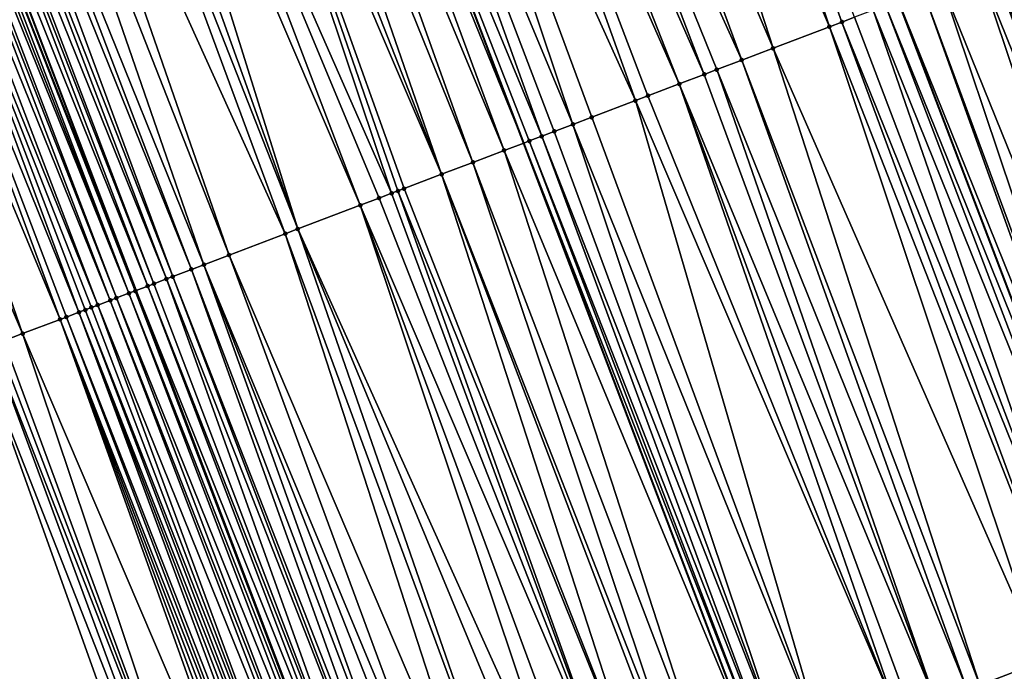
# Model space of a CAD drawing. Header units: feet. Extents: x 2004186 to 2014793, y 836912 to 864902.
# Tile 396 of 974: x 2010346 to 2010375, y 847959 to 847978. Entities that reach past the tile are written whole.
import ezdxf

# ---------------------------------------------------------------- set-up
doc = ezdxf.new("R2010")
doc.units = ezdxf.units.FT
doc.header["$LTSCALE"] = 100
doc.header["$MEASUREMENT"] = 0
for name, color, linetype, lineweight in [('EP_Travel Lane', 5, 'Continuous', 40), ('GPL_Skip Line', 2, 'Continuous', 40), ('Road Shots', 4, 'Continuous', 200), ('Road X-Section', 30, 'Continuous', 13)]:
    doc.layers.add(name, color=color, linetype=linetype, lineweight=lineweight)
doc.layers.add('I-77 SB_MM21-27-Surface-Border', color=7, linetype='Continuous')
doc.layers.add('I-77 SB_MM21-27-Surface-TIN', color=7, linetype='Continuous')

msp = doc.modelspace()

# ---------------------------------------------------------------- linework, layer by layer
at = {"layer": 'EP_Travel Lane'}
msp.add_polyline3d([(2010411.27561073, 847801.6155537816, 431.5946390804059), (2010404.664397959, 847820.4911271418, 431.5215384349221), (2010398.053152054, 847839.3667951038, 431.4753545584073), (2010391.291403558, 847857.8650233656, 431.416789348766), (2010384.405827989, 847876.6421531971, 431.3169357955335), (2010377.520197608, 847895.4194325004, 431.2697150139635), (2010370.634593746, 847914.1966394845, 431.1969690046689), (2010363.638101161, 847932.5998166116, 431.1206597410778), (2010356.528513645, 847951.2935980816, 431.1153276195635), (2010349.418995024, 847969.9871984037, 431.0514817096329), (2010342.428434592, 847988.3403477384, 430.9910314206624), (2010335.069173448, 848006.9369856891, 430.9005451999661), (2010327.709890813, 848025.5336779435, 430.8292895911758), (2010320.350612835, 848044.1303584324, 430.7538676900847), (2010313.096629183, 848062.3908315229, 430.6781007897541), (2010305.390469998, 848080.8465041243, 430.5989821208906), (2010297.684316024, 848099.3021642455, 430.5160583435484)], dxfattribs=at)
at = {"layer": 'GPL_Skip Line'}
for points in [[(2010434.280437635, 847809.7120895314, 432.5516954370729), (2010427.643483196, 847828.578588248, 432.473760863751), (2010421.006517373, 847847.4451193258, 432.4050365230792), (2010414.14719293, 847866.2318792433, 432.3409341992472), (2010407.274133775, 847885.0137273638, 432.2839206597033), (2010400.401084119, 847903.7955495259, 432.217755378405), (2010393.528014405, 847922.5774265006, 432.1709143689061), (2010386.419386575, 847941.2712910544, 432.0935986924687), (2010379.307074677, 847959.963861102, 432.038991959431), (2010372.194778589, 847978.6563895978, 431.9709799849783), (2010365.075426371, 847997.3461843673, 431.9060925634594), (2010357.687270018, 848015.9313647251, 431.8245463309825), (2010350.299104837, 848034.5165672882, 431.7508686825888), (2010342.91090772, 848053.1018501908, 431.7056591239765), (2010335.502520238, 848071.6789086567, 431.6532753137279), (2010327.846436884, 848090.1553678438, 431.5836618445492), (2010320.190376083, 848108.6317726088, 431.4974952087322)], [(2010422.965392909, 847805.7298375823, 432.0990983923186), (2010416.32843218, 847824.5963541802, 432.0262505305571), (2010409.691460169, 847843.4629028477, 431.9625323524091), (2010402.875732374, 847862.105767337, 431.9007132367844), (2010395.992691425, 847880.8838705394, 431.8150787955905), (2010389.109602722, 847899.6621040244, 431.7753469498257), (2010382.226526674, 847918.4403029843, 431.7234295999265), (2010375.19105259, 847936.9974819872, 431.6554652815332), (2010368.098361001, 847955.6975032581, 431.596892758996), (2010361.005655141, 847974.3975621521, 431.5504159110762), (2010353.967335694, 847992.9289843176, 431.4755962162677), (2010346.605653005, 848011.5247025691, 431.3982657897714), (2010339.243966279, 848030.1204310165, 431.3245462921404), (2010331.882245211, 848048.7162462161, 431.2815498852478), (2010324.561540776, 848067.1436544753, 431.2263298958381), (2010316.89390634, 848085.6152723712, 431.1424802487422), (2010309.226277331, 848104.0868771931, 431.0546505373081)]]:
    msp.add_polyline3d(points, dxfattribs=at)
at = {"layer": 'I-77 SB_MM21-27-Surface-Border', "color": 3, "linetype": 'ByBlock', "lineweight": -2}
msp.add_polyline3d([(2010407.113855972, 847800.1508731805, 431.433307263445), (2010401.986137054, 847819.5486046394, 431.4328845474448), (2010394.028547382, 847837.9504286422, 431.3309332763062), (2010387.102347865, 847856.3315577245, 431.2563549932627), (2010380.604963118, 847875.2507694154, 431.1648142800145), (2010372.980670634, 847893.7575748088, 431.0657531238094), (2010365.732000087, 847912.4018871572, 430.9826047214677), (2010358.568744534, 847930.6702650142, 430.9181466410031), (2010351.456411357, 847949.3628909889, 430.8815903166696), (2010344.717938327, 847968.1977442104, 430.8386513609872), (2010337.570430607, 847986.4083957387, 430.760817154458), (2010331.111513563, 848005.3630545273, 430.7032324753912), (2010323.165819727, 848023.7265324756, 430.6018029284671), (2010316.892724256, 848042.7551530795, 430.5724557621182), (2010309.267378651, 848060.8033689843, 430.4866649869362), (2010301.796048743, 848079.3564190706, 430.4260753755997), (2010293.216183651, 848097.4499587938, 430.3221133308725)], dxfattribs=at)
at = {"layer": 'I-77 SB_MM21-27-Surface-TIN', "color": 128, "linetype": 'ByBlock', "lineweight": -2}
for points in [[(2010363.774499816, 847996.8288932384, 431.8649327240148), (2010362.287746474, 847996.2376534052, 431.8001857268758), (2010370.138671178, 847977.8738154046, 431.9009364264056)], [(2010363.774499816, 847996.8288932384, 431.8649327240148), (2010370.512501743, 847978.0161204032, 431.9197308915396), (2010370.886337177, 847978.1584126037, 431.9343964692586)], [(2010363.774499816, 847996.8288932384, 431.8649327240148), (2010370.138671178, 847977.8738154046, 431.9009364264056), (2010370.512501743, 847978.0161204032, 431.9197308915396)], [(2010362.287746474, 847996.2376534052, 431.8001857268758), (2010360.61514675, 847995.5725141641, 431.7293195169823), (2010368.456423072, 847977.2334706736, 431.8253182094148)], [(2010362.287746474, 847996.2376534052, 431.8001857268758), (2010368.456423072, 847977.2334706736, 431.8253182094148), (2010370.138671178, 847977.8738154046, 431.9009364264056)], [(2010360.61514675, 847995.5725141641, 431.7293195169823), (2010359.314226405, 847995.0552074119, 431.6826236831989), (2010367.521836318, 847976.8777353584, 431.7871012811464)], [(2010360.61514675, 847995.5725141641, 431.7293195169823), (2010367.521836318, 847976.8777353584, 431.7871012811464), (2010368.456423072, 847977.2334706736, 431.8253182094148)], [(2010359.314226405, 847995.0552074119, 431.6826236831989), (2010358.385005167, 847994.6856835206, 431.642512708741), (2010366.400323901, 847976.4508748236, 431.7482879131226)], [(2010359.314226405, 847995.0552074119, 431.6826236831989), (2010366.77416079, 847976.5931632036, 431.7617209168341), (2010367.521836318, 847976.8777353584, 431.7871012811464)], [(2010359.314226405, 847995.0552074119, 431.6826236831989), (2010366.400323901, 847976.4508748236, 431.7482879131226), (2010366.77416079, 847976.5931632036, 431.7617209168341)], [(2010358.385005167, 847994.6856835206, 431.642512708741), (2010357.641621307, 847994.3900816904, 431.6165480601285), (2010365.652657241, 847976.1662793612, 431.7153881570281)], [(2010358.385005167, 847994.6856835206, 431.642512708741), (2010365.652657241, 847976.1662793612, 431.7153881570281), (2010366.400323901, 847976.4508748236, 431.7482879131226)], [(2010357.641621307, 847994.3900816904, 431.6165480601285), (2010356.154860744, 847993.7988600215, 431.5582375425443), (2010364.344228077, 847975.6682701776, 431.6684197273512)], [(2010357.641621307, 847994.3900816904, 431.6165480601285), (2010364.718065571, 847975.8105569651, 431.6813390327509), (2010365.652657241, 847976.1662793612, 431.7153881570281)], [(2010357.641621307, 847994.3900816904, 431.6165480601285), (2010364.344228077, 847975.6682701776, 431.6684197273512), (2010364.718065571, 847975.8105569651, 431.6813390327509)], [(2010356.154860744, 847993.7988600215, 431.5582375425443), (2010354.85393747, 847993.2815606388, 431.5141530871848), (2010362.475039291, 847974.9568396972, 431.6049388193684)], [(2010356.154860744, 847993.7988600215, 431.5582375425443), (2010363.035798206, 847975.1702628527, 431.6220511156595), (2010364.344228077, 847975.6682701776, 431.6684197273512)], [(2010356.154860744, 847993.7988600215, 431.5582375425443), (2010362.475039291, 847974.9568396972, 431.6049388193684), (2010363.035798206, 847975.1702628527, 431.6220511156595)], [(2010354.85393747, 847993.2815606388, 431.5141530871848), (2010353.967335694, 847992.9289843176, 431.4755962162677), (2010361.540436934, 847974.6011453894, 431.579951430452)], [(2010354.85393747, 847993.2815606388, 431.5141530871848), (2010361.914274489, 847974.7434320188, 431.592819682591), (2010362.475039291, 847974.9568396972, 431.6049388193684)], [(2010354.85393747, 847993.2815606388, 431.5141530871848), (2010361.540436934, 847974.6011453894, 431.579951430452), (2010361.914274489, 847974.7434320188, 431.592819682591)], [(2010353.553032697, 847992.7642147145, 431.453576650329), (2010352.809657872, 847992.4685901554, 431.4195581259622), (2010360.418947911, 847974.1742233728, 431.5213031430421)], [(2010353.924716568, 847992.9120359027, 431.4737427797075), (2010353.553032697, 847992.7642147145, 431.453576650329), (2010361.005655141, 847974.3975621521, 431.5504159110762)], [(2010353.553032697, 847992.7642147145, 431.453576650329), (2010360.418947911, 847974.1742233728, 431.5213031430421), (2010361.005655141, 847974.3975621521, 431.5504159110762)], [(2010353.924716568, 847992.9120359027, 431.4737427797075), (2010361.005655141, 847974.3975621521, 431.5504159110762), (2010353.967335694, 847992.9289843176, 431.4755962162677)], [(2010361.166609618, 847974.458831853, 431.5584025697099), (2010353.967335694, 847992.9289843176, 431.4755962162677), (2010361.005655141, 847974.3975621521, 431.5504159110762)], [(2010361.540436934, 847974.6011453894, 431.579951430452), (2010353.967335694, 847992.9289843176, 431.4755962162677), (2010361.166609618, 847974.458831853, 431.5584025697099)], [(2010352.809657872, 847992.4685901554, 431.4195581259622), (2010352.066289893, 847992.1729483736, 431.3794367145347), (2010359.48437438, 847973.818453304, 431.4718741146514)], [(2010352.809657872, 847992.4685901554, 431.4195581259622), (2010359.48437438, 847973.818453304, 431.4718741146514), (2010360.418947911, 847974.1742233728, 431.5213031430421)], [(2010352.066289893, 847992.1729483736, 431.3794367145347), (2010351.322912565, 847991.8773301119, 431.3476496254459), (2010358.549794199, 847973.4627007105, 431.4280829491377)], [(2010352.066289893, 847992.1729483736, 431.3794367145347), (2010358.549794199, 847973.4627007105, 431.4280829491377), (2010359.48437438, 847973.818453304, 431.4718741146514)], [(2010351.322912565, 847991.8773301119, 431.3476496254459), (2010350.765377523, 847991.6556215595, 431.3256320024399), (2010358.549794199, 847973.4627007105, 431.4280829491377)], [(2010350.765377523, 847991.6556215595, 431.3256320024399), (2010349.092776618, 847990.9904852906, 431.2558189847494), (2010357.054451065, 847972.8935355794, 431.3706049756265)], [(2010350.765377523, 847991.6556215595, 431.3256320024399), (2010357.428285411, 847973.0358306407, 431.3861933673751), (2010358.549794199, 847973.4627007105, 431.4280829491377)], [(2010350.765377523, 847991.6556215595, 431.3256320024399), (2010357.241369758, 847972.9646791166, 431.3771108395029), (2010357.428285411, 847973.0358306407, 431.3861933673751)], [(2010350.765377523, 847991.6556215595, 431.3256320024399), (2010357.054451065, 847972.8935355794, 431.3706049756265), (2010357.241369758, 847972.9646791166, 431.3771108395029)], [(2010349.092776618, 847990.9904852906, 431.2558189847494), (2010348.34938987, 847990.6948907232, 431.2324278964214), (2010356.119867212, 847972.5377926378, 431.3299275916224)], [(2010349.092776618, 847990.9904852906, 431.2558189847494), (2010356.680619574, 847972.7512330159, 431.3525960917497), (2010357.054451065, 847972.8935355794, 431.3706049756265)], [(2010349.092776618, 847990.9904852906, 431.2558189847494), (2010356.119867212, 847972.5377926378, 431.3299275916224), (2010356.680619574, 847972.7512330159, 431.3525960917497)], [(2010348.34938987, 847990.6948907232, 431.2324278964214), (2010347.606005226, 847990.399290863, 431.2071613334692), (2010354.250683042, 847971.8263500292, 431.2625338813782)], [(2010348.34938987, 847990.6948907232, 431.2324278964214), (2010354.250683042, 847971.8263500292, 431.2625338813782), (2010356.119867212, 847972.5377926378, 431.3299275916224)], [(2010347.606005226, 847990.399290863, 431.2071613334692), (2010347.048467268, 847990.1775896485, 431.1877438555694), (2010354.250683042, 847971.8263500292, 431.2625338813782)], [(2010347.048467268, 847990.1775896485, 431.1877438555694), (2010345.747549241, 847989.660277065, 431.1389817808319), (2010353.876846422, 847971.6840609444, 431.2488734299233)], [(2010347.048467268, 847990.1775896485, 431.1877438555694), (2010353.876846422, 847971.6840609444, 431.2488734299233), (2010354.250683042, 847971.8263500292, 431.2625338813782)], [(2010345.747549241, 847989.660277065, 431.1389817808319), (2010345.004171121, 847989.3646607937, 431.107899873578), (2010352.194590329, 847971.0437372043, 431.1800271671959)], [(2010345.747549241, 847989.660277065, 431.1389817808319), (2010352.194590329, 847971.0437372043, 431.1800271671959), (2010353.876846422, 847971.6840609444, 431.2488734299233)], [(2010345.004171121, 847989.3646607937, 431.107899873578), (2010344.074946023, 847988.9951466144, 431.0712304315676), (2010351.446921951, 847970.7591462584, 431.1485845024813)], [(2010345.004171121, 847989.3646607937, 431.107899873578), (2010351.446921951, 847970.7591462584, 431.1485845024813), (2010352.194590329, 847971.0437372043, 431.1800271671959)], [(2010344.074946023, 847988.9951466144, 431.0712304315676), (2010343.703251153, 847988.8473530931, 431.060868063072), (2010351.07308314, 847970.6168629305, 431.1367813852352)], [(2010344.074946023, 847988.9951466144, 431.0712304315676), (2010351.07308314, 847970.6168629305, 431.1367813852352), (2010351.446921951, 847970.7591462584, 431.1485845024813)], [(2010343.331563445, 847988.6995415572, 431.0441223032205), (2010342.959875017, 847988.5517318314, 431.0280179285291), (2010350.325409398, 847970.3322860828, 431.1098870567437)], [(2010343.703251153, 847988.8473530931, 431.060868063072), (2010343.331563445, 847988.6995415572, 431.0441223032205), (2010350.512324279, 847970.4034396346, 431.1196238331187)], [(2010343.331563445, 847988.6995415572, 431.0441223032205), (2010350.325409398, 847970.3322860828, 431.1098870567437), (2010350.512324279, 847970.4034396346, 431.1196238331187)], [(2010343.703251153, 847988.8473530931, 431.060868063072), (2010350.512324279, 847970.4034396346, 431.1196238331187), (2010351.07308314, 847970.6168629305, 431.1367813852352)], [(2010342.402359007, 847988.3299754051, 430.9890363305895), (2010342.216517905, 847988.2560627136, 430.9782100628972), (2010349.418995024, 847969.9871984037, 431.0514817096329)], [(2010342.402359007, 847988.3299754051, 430.9890363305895), (2010349.418995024, 847969.9871984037, 431.0514817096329), (2010342.428434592, 847988.3403477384, 430.9910314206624)], [(2010342.774033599, 847988.4778199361, 431.0174738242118), (2010342.428434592, 847988.3403477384, 430.9910314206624), (2010349.764658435, 847970.1188420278, 431.0860322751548)], [(2010349.764658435, 847970.1188420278, 431.0860322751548), (2010342.428434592, 847988.3403477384, 430.9910314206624), (2010349.418995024, 847969.9871984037, 431.0514817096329)], [(2010342.959875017, 847988.5517318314, 431.0280179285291), (2010342.774033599, 847988.4778199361, 431.0174738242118), (2010349.951571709, 847970.1899998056, 431.0971324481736)], [(2010342.774033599, 847988.4778199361, 431.0174738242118), (2010349.764658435, 847970.1188420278, 431.0860322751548), (2010349.951571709, 847970.1899998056, 431.0971324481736)], [(2010342.959875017, 847988.5517318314, 431.0280179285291), (2010349.951571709, 847970.1899998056, 431.0971324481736), (2010350.325409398, 847970.3322860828, 431.1098870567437)], [(2010341.6589773, 847988.0343681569, 430.9611518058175), (2010341.287294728, 847987.8865437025, 430.9398283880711), (2010348.643166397, 847969.6919279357, 431.0299404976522)], [(2010341.844822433, 847988.1082707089, 430.9683851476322), (2010341.6589773, 847988.0343681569, 430.9611518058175), (2010348.830087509, 847969.7630651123, 431.0343944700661)], [(2010341.6589773, 847988.0343681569, 430.9611518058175), (2010348.643166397, 847969.6919279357, 431.0299404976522), (2010348.830087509, 847969.7630651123, 431.0343944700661)], [(2010342.030672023, 847988.1821620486, 430.9716454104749), (2010341.844822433, 847988.1082707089, 430.9683851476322), (2010349.203936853, 847969.9053207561, 431.0372663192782)], [(2010341.844822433, 847988.1082707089, 430.9683851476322), (2010348.830087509, 847969.7630651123, 431.0343944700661), (2010349.203936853, 847969.9053207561, 431.0372663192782)], [(2010342.216517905, 847988.2560627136, 430.9782100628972), (2010342.030672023, 847988.1821620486, 430.9716454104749), (2010349.203936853, 847969.9053207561, 431.0372663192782)], [(2010342.216517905, 847988.2560627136, 430.9782100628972), (2010349.390849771, 847969.9764794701, 431.0486684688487), (2010349.418995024, 847969.9871984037, 431.0514817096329)], [(2010342.216517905, 847988.2560627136, 430.9782100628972), (2010349.203936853, 847969.9053207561, 431.0372663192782), (2010349.390849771, 847969.9764794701, 431.0486684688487)], [(2010340.915610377, 847987.7387237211, 430.9200898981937), (2010340.358076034, 847987.5170134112, 430.8974495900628), (2010347.708606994, 847969.3361207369, 430.9685329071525)], [(2010341.287294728, 847987.8865437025, 430.9398283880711), (2010340.915610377, 847987.7387237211, 430.9200898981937), (2010348.269351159, 847969.5495826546, 430.9981504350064)], [(2010340.915610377, 847987.7387237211, 430.9200898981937), (2010348.082440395, 847969.478418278, 430.9849214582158), (2010348.269351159, 847969.5495826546, 430.9981504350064)], [(2010340.915610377, 847987.7387237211, 430.9200898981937), (2010347.895526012, 847969.4072634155, 430.9747618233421), (2010348.082440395, 847969.478418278, 430.9849214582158)], [(2010340.915610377, 847987.7387237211, 430.9200898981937), (2010347.708606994, 847969.3361207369, 430.9685329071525), (2010347.895526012, 847969.4072634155, 430.9747618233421)], [(2010341.287294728, 847987.8865437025, 430.9398283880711), (2010348.269351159, 847969.5495826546, 430.9981504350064), (2010348.643166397, 847969.6919279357, 431.0299404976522)], [(2010340.358076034, 847987.5170134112, 430.8974495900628), (2010339.614703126, 847987.221384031, 430.8617226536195), (2010347.147839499, 847969.1227201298, 430.9586950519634)], [(2010340.358076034, 847987.5170134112, 430.8974495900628), (2010347.33476058, 847969.1938573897, 430.9631757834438), (2010347.708606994, 847969.3361207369, 430.9685329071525)], [(2010340.358076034, 847987.5170134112, 430.8974495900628), (2010347.147839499, 847969.1227201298, 430.9586950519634), (2010347.33476058, 847969.1938573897, 430.9631757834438)], [(2010339.614703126, 847987.221384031, 430.8617226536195), (2010338.313805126, 847986.7040210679, 430.7951086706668), (2010346.026344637, 847968.6958134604, 430.9049979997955)], [(2010339.614703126, 847987.221384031, 430.8617226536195), (2010346.026344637, 847968.6958134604, 430.9049979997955), (2010347.147839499, 847969.1227201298, 430.9586950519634)], [(2010338.313805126, 847986.7040210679, 430.7951086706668), (2010345.465602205, 847968.4823469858, 430.8739103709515), (2010346.026344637, 847968.6958134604, 430.9049979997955)], [(2010376.120037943, 847980.1504911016, 432.1357433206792), (2010374.998542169, 847979.7235868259, 432.0828185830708), (2010382.67159346, 847961.2444912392, 432.1710790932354)], [(2010374.624707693, 847979.5812921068, 432.0673404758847), (2010373.503203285, 847979.1544105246, 432.0217369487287), (2010380.989342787, 847960.6041532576, 432.0976434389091)], [(2010374.998542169, 847979.7235868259, 432.0828185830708), (2010374.624707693, 847979.5812921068, 432.0673404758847), (2010382.11084159, 847961.0310495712, 432.1479961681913)], [(2010374.624707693, 847979.5812921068, 432.0673404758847), (2010380.989342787, 847960.6041532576, 432.0976434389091), (2010382.11084159, 847961.0310495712, 432.1479961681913)], [(2010374.998542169, 847979.7235868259, 432.0828185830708), (2010382.11084159, 847961.0310495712, 432.1479961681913), (2010382.67159346, 847961.2444912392, 432.1710790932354)], [(2010372.942452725, 847978.9409654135, 431.997541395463), (2010372.194778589, 847978.6563895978, 431.9709799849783), (2010379.680912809, 847960.1061462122, 432.051368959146)], [(2010373.503203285, 847979.1544105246, 432.0217369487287), (2010372.942452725, 847978.9409654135, 431.997541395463), (2010379.867827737, 847960.1772996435, 432.0610662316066)], [(2010372.942452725, 847978.9409654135, 431.997541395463), (2010379.680912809, 847960.1061462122, 432.051368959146), (2010379.867827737, 847960.1772996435, 432.0610662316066)], [(2010373.503203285, 847979.1544105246, 432.0217369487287), (2010379.867827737, 847960.1772996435, 432.0610662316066), (2010380.989342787, 847960.6041532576, 432.0976434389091)], [(2010371.820941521, 847978.5141016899, 431.9576992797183), (2010379.307074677, 847959.963861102, 432.038991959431), (2010372.194778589, 847978.6563895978, 431.9709799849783)], [(2010379.680912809, 847960.1061462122, 432.051368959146), (2010372.194778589, 847978.6563895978, 431.9709799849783), (2010379.307074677, 847959.963861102, 432.038991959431)], [(2010371.447098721, 847978.371828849, 431.9492794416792), (2010370.886337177, 847978.1584126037, 431.9343964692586), (2010377.99865205, 847959.465834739, 431.9864853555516)], [(2010371.820941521, 847978.5141016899, 431.9576992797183), (2010371.447098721, 847978.371828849, 431.9492794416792), (2010378.933242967, 847959.8215591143, 432.021170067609)], [(2010371.447098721, 847978.371828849, 431.9492794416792), (2010377.99865205, 847959.465834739, 431.9864853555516), (2010378.933242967, 847959.8215591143, 432.021170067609)], [(2010371.820941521, 847978.5141016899, 431.9576992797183), (2010378.933242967, 847959.8215591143, 432.021170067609), (2010379.307074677, 847959.963861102, 432.038991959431)], [(2010370.886337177, 847978.1584126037, 431.9343964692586), (2010370.512501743, 847978.0161204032, 431.9197308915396), (2010377.99865205, 847959.465834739, 431.9864853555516)], [(2010370.138671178, 847977.8738154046, 431.9009364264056), (2010368.456423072, 847977.2334706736, 431.8253182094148), (2010376.503318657, 847958.8966440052, 431.9207520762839)], [(2010370.512501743, 847978.0161204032, 431.9197308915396), (2010370.138671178, 847977.8738154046, 431.9009364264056), (2010377.437902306, 847959.2523874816, 431.9615991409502)], [(2010370.138671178, 847977.8738154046, 431.9009364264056), (2010376.503318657, 847958.8966440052, 431.9207520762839), (2010377.437902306, 847959.2523874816, 431.9615991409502)], [(2010370.512501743, 847978.0161204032, 431.9197308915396), (2010377.437902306, 847959.2523874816, 431.9615991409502), (2010377.99865205, 847959.465834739, 431.9864853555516)], [(2010368.456423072, 847977.2334706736, 431.8253182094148), (2010367.521836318, 847976.8777353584, 431.7871012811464), (2010374.634144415, 847958.185175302, 431.8449456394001)], [(2010368.456423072, 847977.2334706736, 431.8253182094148), (2010374.634144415, 847958.185175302, 431.8449456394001), (2010376.503318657, 847958.8966440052, 431.9207520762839)], [(2010367.521836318, 847976.8777353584, 431.7871012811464), (2010366.77416079, 847976.5931632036, 431.7617209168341), (2010374.260305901, 847958.0428911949, 431.8328923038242)], [(2010367.521836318, 847976.8777353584, 431.7871012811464), (2010374.260305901, 847958.0428911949, 431.8328923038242), (2010374.634144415, 847958.185175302, 431.8449456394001)], [(2010366.77416079, 847976.5931632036, 431.7617209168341), (2010366.400323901, 847976.4508748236, 431.7482879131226), (2010373.325714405, 847957.6871683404, 431.7986981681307)], [(2010366.77416079, 847976.5931632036, 431.7617209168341), (2010373.325714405, 847957.6871683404, 431.7986981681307), (2010374.260305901, 847958.0428911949, 431.8328923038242)], [(2010366.400323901, 847976.4508748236, 431.7482879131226), (2010365.652657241, 847976.1662793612, 431.7153881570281), (2010373.325714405, 847957.6871683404, 431.7986981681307)], [(2010365.652657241, 847976.1662793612, 431.7153881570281), (2010364.718065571, 847975.8105569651, 431.6813390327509), (2010372.204211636, 847957.2602824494, 431.7517079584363)], [(2010365.652657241, 847976.1662793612, 431.7153881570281), (2010372.578048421, 847957.4025711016, 431.7652276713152), (2010373.325714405, 847957.6871683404, 431.7986981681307)], [(2010365.652657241, 847976.1662793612, 431.7153881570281), (2010372.204211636, 847957.2602824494, 431.7517079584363), (2010372.578048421, 847957.4025711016, 431.7652276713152)], [(2010364.344228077, 847975.6682701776, 431.6684197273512), (2010363.035798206, 847975.1702628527, 431.6220511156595), (2010369.961192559, 847956.4065462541, 431.669208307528)], [(2010364.718065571, 847975.8105569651, 431.6813390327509), (2010364.344228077, 847975.6682701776, 431.6684197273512), (2010372.204211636, 847957.2602824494, 431.7517079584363)], [(2010364.344228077, 847975.6682701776, 431.6684197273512), (2010369.961192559, 847956.4065462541, 431.669208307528), (2010372.204211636, 847957.2602824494, 431.7517079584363)], [(2010363.035798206, 847975.1702628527, 431.6220511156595), (2010362.475039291, 847974.9568396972, 431.6049388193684), (2010369.961192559, 847956.4065462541, 431.669208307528)], [(2010362.475039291, 847974.9568396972, 431.6049388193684), (2010361.914274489, 847974.7434320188, 431.592819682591), (2010368.839677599, 847955.9796924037, 431.6325548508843)], [(2010362.475039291, 847974.9568396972, 431.6049388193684), (2010368.839677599, 847955.9796924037, 431.6325548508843), (2010369.961192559, 847956.4065462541, 431.669208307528)], [(2010361.540436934, 847974.6011453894, 431.579951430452), (2010361.166609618, 847974.458831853, 431.5584025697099), (2010368.465850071, 847955.8373794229, 431.6111864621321)], [(2010361.914274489, 847974.7434320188, 431.592819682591), (2010361.540436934, 847974.6011453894, 431.579951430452), (2010368.839677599, 847955.9796924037, 431.6325548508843)], [(2010361.540436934, 847974.6011453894, 431.579951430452), (2010368.465850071, 847955.8373794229, 431.6111864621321), (2010368.839677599, 847955.9796924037, 431.6325548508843)], [(2010360.418947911, 847974.1742233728, 431.5213031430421), (2010368.098361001, 847955.6975032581, 431.596892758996), (2010361.005655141, 847974.3975621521, 431.5504159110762)], [(2010361.166609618, 847974.458831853, 431.5584025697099), (2010361.005655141, 847974.3975621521, 431.5504159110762), (2010368.278932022, 847955.7662341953, 431.6041357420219)], [(2010368.278932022, 847955.7662341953, 431.6041357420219), (2010361.005655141, 847974.3975621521, 431.5504159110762), (2010368.098361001, 847955.6975032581, 431.596892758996)], [(2010361.166609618, 847974.458831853, 431.5584025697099), (2010368.278932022, 847955.7662341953, 431.6041357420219), (2010368.465850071, 847955.8373794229, 431.6111864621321)], [(2010360.418947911, 847974.1742233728, 431.5213031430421), (2010359.48437438, 847973.818453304, 431.4718741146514), (2010366.596674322, 847955.1259146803, 431.53665778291)], [(2010360.418947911, 847974.1742233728, 431.5213031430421), (2010366.596674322, 847955.1259146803, 431.53665778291), (2010368.098361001, 847955.6975032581, 431.596892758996)], [(2010359.48437438, 847973.818453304, 431.4718741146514), (2010358.549794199, 847973.4627007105, 431.4280829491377), (2010365.849012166, 847954.8413073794, 431.4999410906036)], [(2010359.48437438, 847973.818453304, 431.4718741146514), (2010365.849012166, 847954.8413073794, 431.4999410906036), (2010366.596674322, 847955.1259146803, 431.53665778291)], [(2010358.549794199, 847973.4627007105, 431.4280829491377), (2010357.428285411, 847973.0358306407, 431.3861933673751), (2010364.72750573, 847954.4144311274, 431.4560605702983)], [(2010358.549794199, 847973.4627007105, 431.4280829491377), (2010365.66209319, 847954.7701645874, 431.4936761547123), (2010365.849012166, 847954.8413073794, 431.4999410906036)], [(2010358.549794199, 847973.4627007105, 431.4280829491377), (2010364.72750573, 847954.4144311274, 431.4560605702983), (2010365.66209319, 847954.7701645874, 431.4936761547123)], [(2010357.428285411, 847973.0358306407, 431.3861933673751), (2010357.241369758, 847972.9646791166, 431.3771108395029), (2010364.72750573, 847954.4144311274, 431.4560605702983)], [(2010356.680619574, 847972.7512330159, 431.3525960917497), (2010356.119867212, 847972.5377926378, 431.3299275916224), (2010363.979845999, 847954.1298174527, 431.4172876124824)], [(2010357.054451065, 847972.8935355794, 431.3706049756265), (2010356.680619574, 847972.7512330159, 431.3525960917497), (2010363.979845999, 847954.1298174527, 431.4172876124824)], [(2010357.241369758, 847972.9646791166, 431.3771108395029), (2010357.054451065, 847972.8935355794, 431.3706049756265), (2010363.979845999, 847954.1298174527, 431.4172876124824)], [(2010357.241369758, 847972.9646791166, 431.3771108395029), (2010363.979845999, 847954.1298174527, 431.4172876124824), (2010364.72750573, 847954.4144311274, 431.4560605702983)], [(2010356.119867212, 847972.5377926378, 431.3299275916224), (2010354.250683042, 847971.8263500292, 431.2625338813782), (2010362.484508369, 847953.5606378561, 431.3551474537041)], [(2010356.119867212, 847972.5377926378, 431.3299275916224), (2010363.045263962, 847953.7740697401, 431.3750738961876), (2010363.979845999, 847954.1298174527, 431.4172876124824)], [(2010356.119867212, 847972.5377926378, 431.3299275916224), (2010362.484508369, 847953.5606378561, 431.3551474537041), (2010363.045263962, 847953.7740697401, 431.3750738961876)], [(2010353.876846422, 847971.6840609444, 431.2488734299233), (2010352.194590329, 847971.0437372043, 431.1800271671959), (2010360.054570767, 847952.6357576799, 431.2659992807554)], [(2010354.250683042, 847971.8263500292, 431.2625338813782), (2010353.876846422, 847971.6840609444, 431.2488734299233), (2010360.802239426, 847952.9203478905, 431.2972024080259)], [(2010353.876846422, 847971.6840609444, 431.2488734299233), (2010360.054570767, 847952.6357576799, 431.2659992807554), (2010360.802239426, 847952.9203478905, 431.2972024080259)], [(2010354.250683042, 847971.8263500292, 431.2625338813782), (2010361.923749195, 847953.3472153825, 431.3382568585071), (2010362.484508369, 847953.5606378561, 431.3551474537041)], [(2010354.250683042, 847971.8263500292, 431.2625338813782), (2010360.802239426, 847952.9203478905, 431.2972024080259), (2010361.923749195, 847953.3472153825, 431.3382568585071)], [(2010352.194590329, 847971.0437372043, 431.1800271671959), (2010351.446921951, 847970.7591462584, 431.1485845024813), (2010359.119979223, 847952.2800349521, 431.2318461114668)], [(2010352.194590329, 847971.0437372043, 431.1800271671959), (2010359.119979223, 847952.2800349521, 431.2318461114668), (2010360.054570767, 847952.6357576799, 431.2659992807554)], [(2010351.446921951, 847970.7591462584, 431.1485845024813), (2010351.07308314, 847970.6168629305, 431.1367813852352), (2010358.185388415, 847951.9243102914, 431.1970693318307)], [(2010351.446921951, 847970.7591462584, 431.1485845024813), (2010358.746146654, 847952.1377352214, 431.2147523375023), (2010359.119979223, 847952.2800349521, 431.2318461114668)], [(2010351.446921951, 847970.7591462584, 431.1485845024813), (2010358.185388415, 847951.9243102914, 431.1970693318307), (2010358.746146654, 847952.1377352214, 431.2147523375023)], [(2010350.512324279, 847970.4034396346, 431.1196238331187), (2010350.325409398, 847970.3322860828, 431.1098870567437), (2010357.624622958, 847951.7109043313, 431.185506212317)], [(2010351.07308314, 847970.6168629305, 431.1367813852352), (2010350.512324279, 847970.4034396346, 431.1196238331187), (2010357.811543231, 847951.782043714, 431.190671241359)], [(2010350.512324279, 847970.4034396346, 431.1196238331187), (2010357.624622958, 847951.7109043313, 431.185506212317), (2010357.811543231, 847951.782043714, 431.190671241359)], [(2010351.07308314, 847970.6168629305, 431.1367813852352), (2010357.811543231, 847951.782043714, 431.190671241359), (2010358.185388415, 847951.9243102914, 431.1970693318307)], [(2010349.764658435, 847970.1188420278, 431.0860322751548), (2010349.418995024, 847969.9871984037, 431.0514817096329), (2010356.876958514, 847951.4263030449, 431.1507298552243)], [(2010349.951571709, 847970.1899998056, 431.0971324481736), (2010349.764658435, 847970.1188420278, 431.0860322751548), (2010357.063868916, 847951.4974683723, 431.1642650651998)], [(2010349.764658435, 847970.1188420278, 431.0860322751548), (2010356.876958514, 847951.4263030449, 431.1507298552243), (2010357.063868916, 847951.4974683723, 431.1642650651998)], [(2010350.325409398, 847970.3322860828, 431.1098870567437), (2010349.951571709, 847970.1899998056, 431.0971324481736), (2010357.063868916, 847951.4974683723, 431.1642650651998)], [(2010350.325409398, 847970.3322860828, 431.1098870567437), (2010357.063868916, 847951.4974683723, 431.1642650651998), (2010357.624622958, 847951.7109043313, 431.185506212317)], [(2010349.203936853, 847969.9053207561, 431.0372663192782), (2010348.830087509, 847969.7630651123, 431.0343944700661), (2010356.316235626, 847951.212785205, 431.1030727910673)], [(2010349.390849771, 847969.9764794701, 431.0486684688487), (2010349.203936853, 847969.9053207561, 431.0372663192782), (2010356.503150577, 847951.2839385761, 431.1127507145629)], [(2010349.203936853, 847969.9053207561, 431.0372663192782), (2010356.316235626, 847951.212785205, 431.1030727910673), (2010356.503150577, 847951.2839385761, 431.1127507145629)], [(2010349.390849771, 847969.9764794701, 431.0486684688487), (2010356.528513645, 847951.2935980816, 431.1153276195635), (2010349.418995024, 847969.9871984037, 431.0514817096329)], [(2010349.390849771, 847969.9764794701, 431.0486684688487), (2010356.503150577, 847951.2839385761, 431.1127507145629), (2010356.528513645, 847951.2935980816, 431.1153276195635)], [(2010356.876958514, 847951.4263030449, 431.1507298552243), (2010349.418995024, 847969.9871984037, 431.0514817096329), (2010356.528513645, 847951.2935980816, 431.1153276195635)], [(2010348.269351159, 847969.5495826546, 430.9981504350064), (2010348.082440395, 847969.478418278, 430.9849214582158), (2010355.194754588, 847950.7858422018, 431.0376573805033)], [(2010348.643166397, 847969.6919279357, 431.0299404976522), (2010348.269351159, 847969.5495826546, 430.9981504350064), (2010355.755473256, 847950.9993711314, 431.0888921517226)], [(2010348.269351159, 847969.5495826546, 430.9981504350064), (2010355.194754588, 847950.7858422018, 431.0376573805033), (2010355.755473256, 847950.9993711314, 431.0888921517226)], [(2010348.830087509, 847969.7630651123, 431.0343944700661), (2010348.643166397, 847969.6919279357, 431.0299404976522), (2010355.942389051, 847951.0705222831, 431.0978540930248)], [(2010348.643166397, 847969.6919279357, 431.0299404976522), (2010355.755473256, 847950.9993711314, 431.0888921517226), (2010355.942389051, 847951.0705222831, 431.0978540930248)], [(2010348.830087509, 847969.7630651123, 431.0343944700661), (2010355.942389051, 847951.0705222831, 431.0978540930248), (2010356.316235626, 847951.212785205, 431.1030727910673)], [(2010347.33476058, 847969.1938573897, 430.9631757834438), (2010347.147839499, 847969.1227201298, 430.9586950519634), (2010354.447081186, 847950.5012644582, 431.0104762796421)], [(2010347.708606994, 847969.3361207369, 430.9685329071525), (2010347.33476058, 847969.1938573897, 430.9631757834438), (2010354.63400727, 847950.572388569, 431.0107144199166)], [(2010347.33476058, 847969.1938573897, 430.9631757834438), (2010354.447081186, 847950.5012644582, 431.0104762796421), (2010354.63400727, 847950.572388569, 431.0107144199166)], [(2010347.895526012, 847969.4072634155, 430.9747618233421), (2010347.708606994, 847969.3361207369, 430.9685329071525), (2010355.007843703, 847950.7146781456, 431.0245322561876)], [(2010347.708606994, 847969.3361207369, 430.9685329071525), (2010354.820928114, 847950.6435264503, 431.0153950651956), (2010355.007843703, 847950.7146781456, 431.0245322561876)], [(2010347.708606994, 847969.3361207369, 430.9685329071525), (2010354.63400727, 847950.572388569, 431.0107144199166), (2010354.820928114, 847950.6435264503, 431.0153950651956)], [(2010348.082440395, 847969.478418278, 430.9849214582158), (2010347.895526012, 847969.4072634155, 430.9747618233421), (2010355.194754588, 847950.7858422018, 431.0376573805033)], [(2010347.895526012, 847969.4072634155, 430.9747618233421), (2010355.007843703, 847950.7146781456, 431.0245322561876), (2010355.194754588, 847950.7858422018, 431.0376573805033)], [(2010347.147839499, 847969.1227201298, 430.9586950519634), (2010346.026344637, 847968.6958134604, 430.9049979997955), (2010353.886318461, 847950.2878513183, 430.9965968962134)], [(2010347.147839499, 847969.1227201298, 430.9586950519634), (2010354.260152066, 847950.4301483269, 431.0128125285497), (2010354.447081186, 847950.5012644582, 431.0104762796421)], [(2010347.147839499, 847969.1227201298, 430.9586950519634), (2010354.073233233, 847950.35900516, 431.0064266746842), (2010354.260152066, 847950.4301483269, 431.0128125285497)], [(2010347.147839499, 847969.1227201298, 430.9586950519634), (2010353.886318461, 847950.2878513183, 430.9965968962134), (2010354.073233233, 847950.35900516, 431.0064266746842)], [(2010346.026344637, 847968.6958134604, 430.9049979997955), (2010345.465602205, 847968.4823469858, 430.8739103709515), (2010352.39099057, 847949.7186461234, 430.9261983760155)], [(2010346.026344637, 847968.6958134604, 430.9049979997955), (2010352.39099057, 847949.7186461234, 430.9261983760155), (2010353.886318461, 847950.2878513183, 430.9965968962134)], [(2010345.091768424, 847968.3400504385, 430.8578424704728), (2010344.717938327, 847968.1977442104, 430.8386513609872), (2010352.017157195, 847949.5763485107, 430.9097878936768)], [(2010345.2786867, 847968.4111950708, 430.8647016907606), (2010345.091768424, 847968.3400504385, 430.8578424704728), (2010352.39099057, 847949.7186461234, 430.9261983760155)], [(2010345.091768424, 847968.3400504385, 430.8578424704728), (2010352.017157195, 847949.5763485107, 430.9097878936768), (2010352.39099057, 847949.7186461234, 430.9261983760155)], [(2010345.465602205, 847968.4823469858, 430.8739103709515), (2010345.2786867, 847968.4111950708, 430.8647016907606), (2010352.39099057, 847949.7186461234, 430.9261983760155)], [(2010344.717938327, 847968.1977442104, 430.8386513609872), (2010351.456411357, 847949.3628909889, 430.8815903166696), (2010352.017157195, 847949.5763485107, 430.9097878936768)], [(2010376.503318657, 847958.8966440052, 431.9207520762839), (2010374.634144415, 847958.185175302, 431.8449456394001), (2010383.054874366, 847939.9906436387, 431.9559363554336)]]:
    msp.add_3dface(points, dxfattribs=at)
at = {"layer": 'Road Shots', "lineweight": 100}
for p in [(2010370.138671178, 847977.8738154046, 431.9009364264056), (2010370.512501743, 847978.0161204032, 431.9197308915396), (2010368.456423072, 847977.2334706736, 431.8253182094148), (2010367.521836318, 847976.8777353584, 431.7871012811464), (2010366.77416079, 847976.5931632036, 431.7617209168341), (2010366.400323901, 847976.4508748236, 431.7482879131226), (2010365.652657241, 847976.1662793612, 431.7153881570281), (2010364.344228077, 847975.6682701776, 431.6684197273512), (2010364.718065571, 847975.8105569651, 431.6813390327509), (2010363.035798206, 847975.1702628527, 431.6220511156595), (2010362.475039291, 847974.9568396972, 431.6049388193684), (2010361.540436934, 847974.6011453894, 431.579951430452), (2010361.914274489, 847974.7434320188, 431.592819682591), (2010361.166609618, 847974.458831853, 431.5584025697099), (2010360.418947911, 847974.1742233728, 431.5213031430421), (2010359.48437438, 847973.818453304, 431.4718741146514), (2010358.549794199, 847973.4627007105, 431.4280829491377), (2010357.428285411, 847973.0358306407, 431.3861933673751), (2010356.680619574, 847972.7512330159, 431.3525960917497), (2010357.054451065, 847972.8935355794, 431.3706049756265), (2010357.241369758, 847972.9646791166, 431.3771108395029), (2010356.119867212, 847972.5377926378, 431.3299275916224), (2010353.876846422, 847971.6840609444, 431.2488734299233), (2010354.250683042, 847971.8263500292, 431.2625338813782), (2010352.194590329, 847971.0437372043, 431.1800271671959), (2010351.446921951, 847970.7591462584, 431.1485845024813), (2010350.512324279, 847970.4034396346, 431.1196238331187), (2010351.07308314, 847970.6168629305, 431.1367813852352), (2010349.764658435, 847970.1188420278, 431.0860322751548), (2010349.951571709, 847970.1899998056, 431.0971324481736), (2010350.325409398, 847970.3322860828, 431.1098870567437), (2010349.203936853, 847969.9053207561, 431.0372663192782), (2010349.390849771, 847969.9764794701, 431.0486684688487), (2010348.269351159, 847969.5495826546, 430.9981504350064), (2010348.643166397, 847969.6919279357, 431.0299404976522), (2010348.830087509, 847969.7630651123, 431.0343944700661), (2010347.33476058, 847969.1938573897, 430.9631757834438), (2010347.708606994, 847969.3361207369, 430.9685329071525), (2010347.895526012, 847969.4072634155, 430.9747618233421), (2010348.082440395, 847969.478418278, 430.9849214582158), (2010347.147839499, 847969.1227201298, 430.9586950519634), (2010346.026344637, 847968.6958134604, 430.9049979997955)]:
    msp.add_point(p, dxfattribs=at)
at = {"layer": 'Road X-Section', "extrusion": (0.3556148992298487, -0.934626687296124, 0.003316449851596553), "elevation": -77623.74444845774, "flags": 128}
msp.add_lwpolyline([(2180483.940670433, 688.2776922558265), (2180484.340670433, 688.2968834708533), (2180484.540670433, 688.3037427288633), (2180484.740670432, 688.3129514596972), (2180485.340670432, 688.344039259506), (2180486.540670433, 688.3977366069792), (2180486.740670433, 688.4022173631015), (2180487.140670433, 688.4075745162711), (2180487.340670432, 688.4138034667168), (2180487.540670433, 688.423963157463), (2180487.740670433, 688.4371922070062), (2180488.140670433, 688.4689824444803), (2180488.340670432, 688.4734364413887), (2180488.740670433, 688.4763083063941), (2180488.940670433, 688.4877105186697), (2180489.340670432, 688.5250745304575), (2180489.540670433, 688.5361747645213), (2180489.940670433, 688.548929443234), (2180490.140670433, 688.5586662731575), (2180490.740670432, 688.5758239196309), (2180491.140670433, 688.5876271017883), (2180491.940670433, 688.6190699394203), (2180493.740670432, 688.6879165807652), (2180494.140670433, 688.7015771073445), (2180496.140670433, 688.7689711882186), (2180496.740670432, 688.7916398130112), (2180497.140670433, 688.809648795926), (2180497.340670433, 688.8161546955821), (2180497.540670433, 688.825237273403), (2180498.740670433, 688.8671270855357), (2180499.740670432, 688.9109184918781), (2180500.740670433, 688.9603477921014), (2180501.540670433, 688.9974474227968), (2180501.940670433, 689.0189964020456), (2180502.340670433, 689.031864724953), (2180502.940670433, 689.0439839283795), (2180503.540670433, 689.0610963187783), (2180504.940670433, 689.1074651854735), (2180505.340670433, 689.1203845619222), (2180506.340670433, 689.1544338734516), (2180507.140670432, 689.1873338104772), (2180507.540670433, 689.2007668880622), (2180508.340670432, 689.2261473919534), (2180509.340670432, 689.2643645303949), (2180511.140670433, 689.3399831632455), (2180511.540670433, 689.3587777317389), (2180511.940670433, 689.3734433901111), (2180512.540670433, 689.3883264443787), (2180512.940670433, 689.3967463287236), (2180514.140670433, 689.4365886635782), (2180514.740670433, 689.4607843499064), (2180515.940670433, 689.5063881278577), (2180516.340670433, 689.5218663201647), (2180517.540670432, 689.5747913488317), (2180519.740670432, 689.6590739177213), (2180521.340670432, 689.7162487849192), (2180522.340670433, 689.7577549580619), (2180523.540670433, 689.8025312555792), (2180523.940670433, 689.8134374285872), (2180524.140670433, 689.8161022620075), (2180524.740670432, 689.837695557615), (2180524.940670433, 689.8390868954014), (2180525.140670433, 689.8443817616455), (2180525.340670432, 689.8644913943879), (2180525.540670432, 689.8879259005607), (2180525.740670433, 689.9079393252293), (2180525.940670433, 689.9134366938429), (2180526.140670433, 689.9131351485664), (2180526.540670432, 689.9217531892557), (2180527.140670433, 689.9428188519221), (2180527.340670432, 689.9520567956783), (2180527.540670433, 689.9656977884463), (2180527.740670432, 689.9732811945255), (2180528.940670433, 690.0089127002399), (2180529.940670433, 690.0382932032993), (2180530.740670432, 690.0640968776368), (2180531.940670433, 690.1012857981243), (2180532.740670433, 690.1279138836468), (2180533.540670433, 690.1499256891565), (2180533.940670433, 690.1625644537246)], dxfattribs=at)
at = {"layer": 'Road X-Section', "extrusion": (0.3556149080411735, -0.9346266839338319, 0.003316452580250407), "elevation": -77603.72388208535, "flags": 128}
msp.add_lwpolyline([(2180483.541402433, 688.2544456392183), (2180484.141402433, 688.2826433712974), (2180484.541402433, 688.2990539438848), (2180486.141402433, 688.3694528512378), (2180486.341402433, 688.3792826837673), (2180486.541402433, 688.3856685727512), (2180486.741402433, 688.3833323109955), (2180486.941402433, 688.3835704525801), (2180487.141402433, 688.3882511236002), (2180487.341402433, 688.3973883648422), (2180487.541402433, 688.4105135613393), (2180488.141402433, 688.4617486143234), (2180488.341402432, 688.4707106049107), (2180488.741402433, 688.4759293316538), (2180488.941402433, 688.4856073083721), (2180489.341402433, 688.5235866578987), (2180489.541402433, 688.5371219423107), (2180490.141402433, 688.558363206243), (2180490.341402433, 688.56352826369), (2180490.741402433, 688.5699263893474), (2180491.341402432, 688.5876094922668), (2180491.741402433, 688.6047033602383), (2180492.741402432, 688.6388567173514), (2180493.541402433, 688.670060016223), (2180494.741402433, 688.7111146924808), (2180495.341402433, 688.728005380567), (2180495.941402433, 688.7479319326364), (2180496.941402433, 688.7901458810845), (2180497.741402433, 688.8289190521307), (2180498.741402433, 688.8665348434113), (2180498.941402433, 688.8727998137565), (2180499.741402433, 688.9095167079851), (2180501.541402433, 688.97699503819), (2180501.741402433, 688.9840457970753), (2180502.141402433, 689.0054143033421), (2180503.341402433, 689.0420679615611), (2180505.741402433, 689.1245680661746), (2180506.141402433, 689.1380878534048), (2180506.941402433, 689.17155853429), (2180507.941402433, 689.2057528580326), (2180508.341402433, 689.2178062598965), (2180510.341402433, 689.2936131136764), (2180511.341402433, 689.3344604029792), (2180511.941402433, 689.3593467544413), (2180512.941402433, 689.3940316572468), (2180513.341402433, 689.4118536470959), (2180513.741402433, 689.4242307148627), (2180513.941402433, 689.4339280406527), (2180515.141402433, 689.4705054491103), (2180516.341402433, 689.5208584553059), (2180516.941402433, 689.5439415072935), (2180518.341402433, 689.6038790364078), (2180520.741402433, 689.6908265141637), (2180522.341402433, 689.756509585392), (2180523.541402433, 689.8010665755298), (2180523.941402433, 689.8133691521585), (2180524.141402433, 689.8167181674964), (2180524.741402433, 689.835961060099), (2180524.941402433, 689.8413367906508), (2180525.141402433, 689.8503429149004), (2180525.341402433, 689.8735969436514), (2180525.541402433, 689.8995498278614), (2180525.741402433, 689.9175662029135), (2180525.941402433, 689.9251729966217), (2180526.141402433, 689.9211130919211), (2180526.341402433, 689.9207464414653), (2180526.741402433, 689.930860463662), (2180527.341402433, 689.9502164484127), (2180527.541402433, 689.9652641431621), (2180527.741402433, 689.9779164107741), (2180529.941402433, 690.0418809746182), (2180531.941402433, 690.1037943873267), (2180532.741402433, 690.1290937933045), (2180533.541402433, 690.1506409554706), (2180533.741402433, 690.1572468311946)], dxfattribs=at)

doc.saveas('drawing.dxf')
